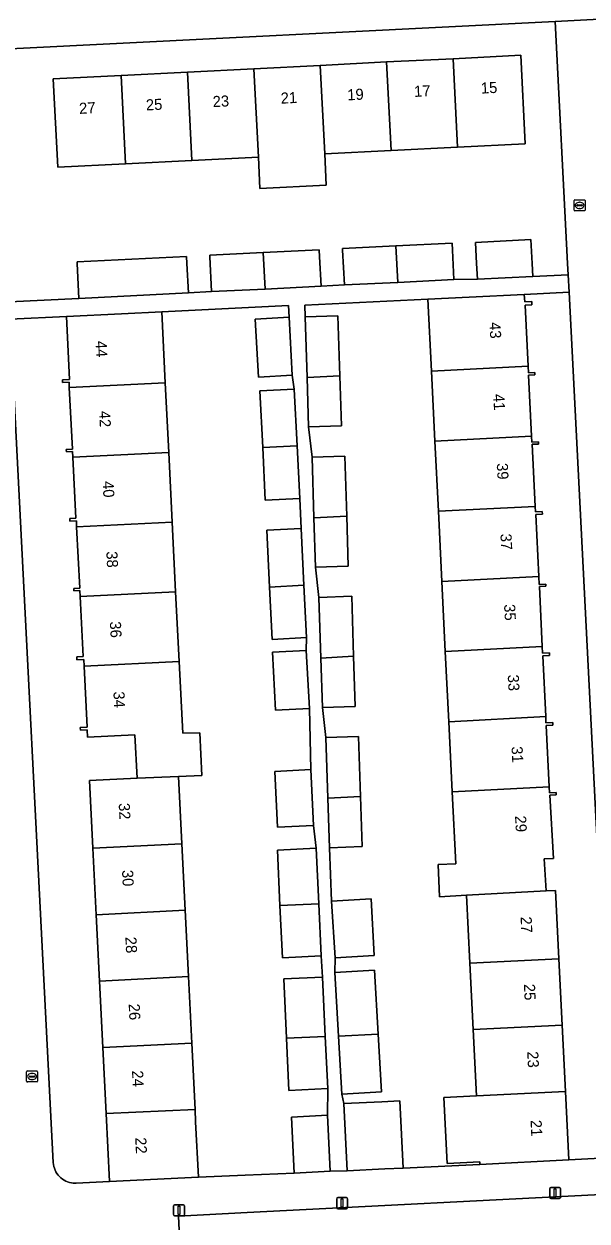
# Model space of a CAD drawing. Extents: x 161084 to 161928, y 385354 to 386522.
# Drawn here: x 161415.7 to 161466.6, y 385913.5 to 386021.6 of the extents above; entities that cross this region are included whole.
import ezdxf

# ---------------------------------------------------------------- set-up
doc = ezdxf.new("R2010")
doc.units = 0
for name, color, linetype in [('IMGEO_Brandkraan', 7, 'Continuous'), ('IMGEO_Erf', 7, 'Continuous'), ('IMGEO_Lichtmast', 7, 'Continuous'), ('IMGEO_Muur', 7, 'Continuous'), ('IMGEO_Pand', 7, 'Continuous'), ('IMGEO_Pand_nummerreeks', 7, 'Continuous'), ('IMGEO_Rijbaan_lokaal_open', 7, 'Continuous'), ('IMGEO_Voetpad_open', 7, 'Continuous')]:
    doc.layers.add(name, color=color, linetype=linetype)

msp = doc.modelspace()

# ---------------------------------------------------------------- linework, layer by layer
at = {"layer": 'IMGEO_Brandkraan'}
for p, q in [((161465.38, 386004.83), (161465.38, 386005.68)), ((161465.46, 386005.75), (161466.31, 386005.75)), ((161465.64, 386005.25), (161465.64, 386005.26)), ((161466.08, 386005.21), (161465.68, 386005.21)), ((161465.69, 386005.3), (161466.08, 386005.3)), ((161465.87, 386005.53), (161465.9, 386005.53)), ((161465.89, 386004.97), (161465.87, 386004.97)), ((161466.13, 386005.26), (161466.13, 386005.25)), ((161466.39, 386005.68), (161466.39, 386004.83)), ((161466.31, 386004.75), (161465.46, 386004.75)), ((161415.95, 385926.15), (161415.95, 385927)), ((161416.02, 385927.08), (161416.88, 385927.08)), ((161416.95, 385927), (161416.95, 385926.15)), ((161416.88, 385926.08), (161416.02, 385926.08)), ((161416.21, 385926.57), (161416.21, 385926.58)), ((161416.25, 385926.62), (161416.65, 385926.62)), ((161416.65, 385926.53), (161416.25, 385926.53)), ((161416.46, 385926.3), (161416.43, 385926.3)), ((161416.44, 385926.86), (161416.46, 385926.86)), ((161416.69, 385926.58), (161416.69, 385926.57))]:
    msp.add_line(p, q, dxfattribs=at)
for points in [[(161465.38, 386004.83), (161465.38, 386005.68)], [(161465.46, 386005.75), (161466.31, 386005.75)], [(161466.39, 386005.68), (161466.39, 386004.83)], [(161466.31, 386004.75), (161465.46, 386004.75)], [(161415.95, 385926.15), (161415.95, 385927)], [(161416.02, 385927.08), (161416.88, 385927.08)], [(161416.95, 385927), (161416.95, 385926.15)], [(161416.88, 385926.08), (161416.02, 385926.08)]]:
    msp.add_lwpolyline(points, dxfattribs=at)
for centre, radius, start, end in [((161465.46, 386005.68), 0.0765, 91.552, 178.448), ((161465.46, 386005.68), 0.0765, 91.552, 178.448), ((161465.46, 386004.83), 0.0765, 181.552, 268.448), ((161465.46, 386004.83), 0.0765, 181.552, 268.448), ((161465.68, 386005.26), 0.0403, 85.8775, 175.7526), ((161465.68, 386005.25), 0.0366, 178.938, 274.7102), ((161466.09, 386005.26), 0.0386, 1.7309, 96.639), ((161466.08, 386005.25), 0.043, 264.8664, 352.4533), ((161466.31, 386005.68), 0.0765, 1.552, 88.448), ((161466.31, 386005.68), 0.0765, 1.552, 88.448), ((161466.31, 386004.83), 0.0765, 271.552, 358.448), ((161466.31, 386004.83), 0.0765, 271.552, 358.448), ((161416.03, 385927), 0.0765, 91.552, 178.448), ((161416.03, 385927), 0.0765, 91.552, 178.448), ((161416.87, 385927), 0.0765, 1.552, 88.448), ((161416.87, 385927), 0.0765, 1.552, 88.448), ((161416.03, 385926.15), 0.0765, 181.552, 268.448), ((161416.03, 385926.15), 0.0765, 181.552, 268.448), ((161416.25, 385926.58), 0.0403, 85.8775, 175.7526), ((161416.24, 385926.57), 0.0366, 178.938, 274.7102), ((161416.65, 385926.58), 0.0386, 1.7309, 96.639), ((161416.65, 385926.58), 0.043, 264.8664, 352.4533), ((161416.87, 385926.15), 0.0765, 271.552, 358.448), ((161416.87, 385926.15), 0.0765, 271.552, 358.448)]:
    msp.add_arc(centre, radius, start, end, dxfattribs=at)
for centre, major_axis, ratio, start_param, end_param in [((161465.87, 386005.25), (-0.387, 0.002), 0.722429, 4.712389, 7.853982), ((161465.9, 386005.25), (-0.39, 0.002), 0.717154, 1.570796, 4.712389), ((161416.44, 385926.58), (-0.387, 0.002), 0.722429, 4.712389, 7.853982), ((161416.46, 385926.58), (-0.39, 0.002), 0.717154, 1.570796, 4.712389)]:
    msp.add_ellipse(centre, major_axis=major_axis, ratio=ratio, start_param=start_param, end_param=end_param, dxfattribs=at)
at = {"layer": 'IMGEO_Erf'}
msp.add_lwpolyline([(161414.4, 385996.54), (161420.67, 385996.85), (161420.51, 386000), (161420.51, 386000.14), (161430.38, 386000.64), (161430.42, 386000), (161430.56, 385997.34), (161432.66, 385997.46), (161432.5, 386000.61), (161432.5, 386000.74), (161437.31, 386000.99), (161442.38, 386001.24), (161442.41, 386000.61), (161442.55, 385997.95), (161444.65, 385998.06), (161444.49, 386001.21), (161444.49, 386001.35), (161449.3, 386001.59), (161454.37, 386001.85), (161454.4, 386001.21), (161454.54, 385998.55), (161456.65, 385998.58), (161456.57, 386000), (161456.47, 386001.91), (161461.49, 386002.16), (161461.6, 386000), (161461.65, 385998.83), (161464.85, 385998.99), (161464.8, 386000), (161463.67, 386021.85), (161414.46, 386019.4)], dxfattribs=at)
for points in [[(161436.88, 386009.61), (161430.88, 386009.3), (161424.88, 386009), (161418.77, 386008.69), (161418.37, 386016.68), (161424.48, 386016.99), (161430.48, 386017.29), (161436.47, 386017.59), (161442.47, 386017.89), (161448.46, 386018.2), (161454.46, 386018.5), (161460.57, 386018.81), (161460.98, 386010.82), (161454.86, 386010.52), (161448.87, 386010.21), (161442.87, 386009.91), (161443.01, 386007.07), (161437.02, 386006.77)], [(161464.93, 385997.41), (161460.89, 385997.21), (161460.93, 385996.54), (161461.56, 385996.57), (161461.58, 385996.28), (161460.96, 385996.24), (161461.23, 385990.74), (161461.26, 385990.13), (161461.84, 385990.15), (161461.85, 385989.96), (161461.27, 385989.93), (161461.54, 385984.4), (161461.57, 385983.87), (161462.17, 385983.9), (161462.18, 385983.7), (161461.59, 385983.67), (161461.86, 385978.07), (161461.89, 385977.57), (161462.51, 385977.6), (161462.52, 385977.35), (161461.92, 385977.32), (161462.19, 385971.74), (161462.23, 385971.02), (161462.83, 385971.04), (161462.84, 385970.85), (161462.25, 385970.82), (161462.51, 385965.41), (161462.54, 385964.8), (161463.15, 385964.83), (161463.17, 385964.59), (161462.55, 385964.56), (161462.82, 385959.08), (161462.84, 385958.53), (161463.47, 385958.56), (161463.48, 385958.3), (161462.86, 385958.27), (161463.13, 385952.74), (161463.16, 385952.19), (161463.77, 385952.22), (161463.78, 385952.02), (161463.18, 385951.99), (161463.54, 385946.27), (161462.69, 385946.23), (161462.86, 385943.34), (161463.72, 385943.38), (161464.02, 385937.2), (161464.31, 385931.21), (161464.61, 385925.22), (161464.91, 385919.04), (161468.92, 385919.26)], [(161441.49, 385959.82), (161438.44, 385959.66), (161438.16, 385964.89), (161441.21, 385965.05), (161441.24, 385966.21), (161438.13, 385966.05), (161437.89, 385970.78), (161437.64, 385975.91), (161440.75, 385976.07), (161440.62, 385978.79), (161437.51, 385978.63), (161437.27, 385983.37), (161437.01, 385988.5), (161440.12, 385988.66), (161439.93, 385989.91), (161436.88, 385989.75), (161436.6, 385994.98), (161439.65, 385995.14), (161439.59, 385996.2), (161428.17, 385995.64), (161428.48, 385989.23), (161428.79, 385982.94), (161429.1, 385976.65), (161429.41, 385970.35), (161429.72, 385964.06), (161430.05, 385957.57), (161431.6, 385957.62), (161431.79, 385953.76), (161429.68, 385953.66), (161429.98, 385947.58), (161430.28, 385941.59), (161430.57, 385935.6), (161430.87, 385929.6), (161431.17, 385923.61), (161431.22, 385922.48), (161431.47, 385917.49), (161435.68, 385917.67), (161440.1, 385917.86), (161439.86, 385922.91), (161443.11, 385923.07), (161443.14, 385925.48), (161439.64, 385925.31), (161439.42, 385930.03), (161439.17, 385935.4), (161442.67, 385935.56), (161442.55, 385937.46), (161439.05, 385937.3), (161438.83, 385942.01), (161438.6, 385947.03), (161442.1, 385947.19), (161441.86, 385949.24), (161438.6, 385949.09), (161438.36, 385954.13), (161441.62, 385954.29)], [(161454.07, 385958.62), (161453.76, 385964.96), (161453.45, 385971.29), (161453.14, 385977.62), (161452.82, 385983.95), (161452.51, 385990.28), (161452.19, 385996.79), (161441.08, 385996.24), (161441.11, 385995.18), (161444.07, 385995.28), (161444.24, 385989.85), (161444.38, 385985.33), (161441.42, 385985.24), (161441.73, 385982.52), (161444.69, 385982.61), (161444.86, 385977.19), (161445, 385972.67), (161442.04, 385972.57), (161442.35, 385969.85), (161445.31, 385969.95), (161445.48, 385964.53), (161445.62, 385960), (161442.67, 385959.91), (161442.98, 385957.19), (161445.93, 385957.28), (161446.1, 385951.86), (161446.25, 385947.34), (161443.29, 385947.24), (161443.49, 385942.42), (161447.05, 385942.63), (161447.35, 385937.49), (161443.8, 385937.29), (161443.79, 385935.96), (161447.37, 385936.17), (161447.71, 385930.39), (161448.01, 385925.18), (161444.42, 385924.97), (161444.61, 385924.13), (161448.02, 385924.29), (161449.66, 385924.37), (161449.95, 385918.31), (161456.87, 385918.64), (161456.86, 385918.88), (161453.92, 385918.73), (161453.63, 385924.68), (161456.57, 385924.82), (161456.27, 385930.81), (161455.98, 385936.8), (161455.68, 385942.94), (161453.24, 385942.79), (161453.11, 385945.72), (161454.7, 385945.79), (161454.38, 385952.29)], [(161425.74, 385957.42), (161421.47, 385957.21), (161421.44, 385957.9), (161420.82, 385957.86), (161420.8, 385958.11), (161421.42, 385958.14), (161421.14, 385963.63), (161421.11, 385964.25), (161420.5, 385964.22), (161420.49, 385964.47), (161421.07, 385964.5), (161420.8, 385969.92), (161420.77, 385970.47), (161420.23, 385970.45), (161420.22, 385970.64), (161420.75, 385970.67), (161420.47, 385976.21), (161420.45, 385976.75), (161419.86, 385976.72), (161419.85, 385976.97), (161420.41, 385977), (161420.14, 385982.5), (161420.11, 385983.01), (161419.55, 385982.98), (161419.54, 385983.21), (161420.09, 385983.24), (161419.81, 385988.79), (161419.79, 385989.29), (161419.21, 385989.26), (161419.2, 385989.5), (161419.83, 385989.53), (161419.55, 385995.21), (161414.48, 385994.98), (161418.37, 385918.81), (161418.39, 385918.63), (161418.42, 385918.46), (161418.47, 385918.29), (161418.53, 385918.12), (161418.61, 385917.97), (161418.7, 385917.81), (161418.8, 385917.67), (161418.92, 385917.54), (161419.05, 385917.42), (161419.19, 385917.31), (161419.34, 385917.21), (161419.49, 385917.13), (161419.65, 385917.06), (161419.82, 385917), (161420, 385916.97), (161420.17, 385916.94), (161420.35, 385916.93), (161420.42, 385916.93), (161423.44, 385917.09), (161423.13, 385923.22), (161422.84, 385929.21), (161422.54, 385935.2), (161422.25, 385941.19), (161421.95, 385947.19), (161421.65, 385953.32), (161425.94, 385953.53)]]:
    msp.add_lwpolyline(points, close=True, dxfattribs=at)
at = {"layer": 'IMGEO_Lichtmast'}
for p, q in [((161463.18, 385915.66), (161463.18, 385916.46)), ((161463.18, 385916.46), (161463.18, 385915.66)), ((161463.28, 385916.56), (161464.07, 385916.56)), ((161464.07, 385916.56), (161463.28, 385916.56)), ((161464.17, 385916.46), (161464.17, 385915.66)), ((161464.17, 385915.66), (161464.17, 385916.46)), ((161443.95, 385914.74), (161443.95, 385915.54)), ((161443.95, 385915.54), (161443.95, 385914.74)), ((161444.05, 385915.64), (161444.84, 385915.64)), ((161444.84, 385915.64), (161444.05, 385915.64)), ((161444.94, 385915.54), (161444.94, 385914.74)), ((161444.94, 385914.74), (161444.94, 385915.54)), ((161464.07, 385915.56), (161463.28, 385915.56)), ((161463.28, 385915.56), (161464.07, 385915.56)), ((161429.22, 385914.1), (161429.22, 385914.9)), ((161429.22, 385914.9), (161429.22, 385914.1)), ((161429.32, 385915), (161430.11, 385915)), ((161430.11, 385915), (161429.32, 385915)), ((161430.11, 385914), (161429.32, 385914)), ((161429.32, 385914), (161430.11, 385914)), ((161430.21, 385914.9), (161430.21, 385914.1)), ((161430.21, 385914.1), (161430.21, 385914.9)), ((161444.84, 385914.64), (161444.05, 385914.64)), ((161444.05, 385914.64), (161444.84, 385914.64))]:
    msp.add_line(p, q, dxfattribs=at)
for points in [[(161463.6, 385916.44), (161463.75, 385916.44), (161463.75, 385915.69), (161463.6, 385915.69), (161463.6, 385916.44)], [(161444.37, 385915.52), (161444.52, 385915.52), (161444.52, 385914.77), (161444.37, 385914.77), (161444.37, 385915.52)], [(161429.64, 385914.87), (161429.79, 385914.87), (161429.79, 385914.12), (161429.64, 385914.12), (161429.64, 385914.87)]]:
    msp.add_lwpolyline(points, dxfattribs=at)
for centre, start, end in [((161463.28, 385916.46), 90, 180), ((161463.28, 385916.46), 90, 180), ((161464.07, 385916.46), 0, 90), ((161464.07, 385916.46), 360, 90), ((161444.05, 385915.54), 90, 180), ((161444.05, 385915.54), 90, 180), ((161444.84, 385915.54), 0, 90), ((161444.84, 385915.54), 360, 90), ((161463.28, 385915.66), 180, 270), ((161463.28, 385915.66), 180, 270), ((161464.07, 385915.66), 270, 0), ((161464.07, 385915.66), 270, 0), ((161429.32, 385914.9), 90, 180), ((161429.32, 385914.9), 90, 180), ((161429.32, 385914.1), 180, 270), ((161429.32, 385914.1), 180, 270), ((161430.11, 385914.9), 0, 90), ((161430.11, 385914.9), 360, 90), ((161430.11, 385914.1), 270, 0), ((161430.11, 385914.1), 270, 0), ((161444.05, 385914.74), 180, 270), ((161444.05, 385914.74), 180, 270), ((161444.84, 385914.74), 270, 0), ((161444.84, 385914.74), 270, 0)]:
    msp.add_arc(centre, 0.1, start, end, dxfattribs=at)
at = {"layer": 'IMGEO_Muur'}
for points in [[(161449.95, 385918.31), (161456.87, 385918.64)], [(161435.68, 385917.67), (161431.47, 385917.49)], [(161440.1, 385917.86), (161435.68, 385917.67)]]:
    msp.add_lwpolyline(points, dxfattribs=at)
at = {"layer": 'IMGEO_Pand'}
for points in [[(161442.47, 386017.89), (161436.47, 386017.59), (161436.88, 386009.61), (161437.02, 386006.77), (161443.01, 386007.07), (161442.87, 386009.91)], [(161448.46, 386018.2), (161442.47, 386017.89), (161442.87, 386009.91), (161448.87, 386010.21)], [(161448.87, 386010.21), (161454.86, 386010.52), (161454.46, 386018.5), (161448.46, 386018.2)], [(161454.86, 386010.52), (161460.98, 386010.82), (161460.57, 386018.81), (161454.46, 386018.5)], [(161424.48, 386016.99), (161418.37, 386016.68), (161418.77, 386008.69), (161424.88, 386009)], [(161430.48, 386017.29), (161424.48, 386016.99), (161424.88, 386009), (161430.88, 386009.3)], [(161430.88, 386009.3), (161436.88, 386009.61), (161436.47, 386017.59), (161430.48, 386017.29)], [(161444.49, 386001.35), (161444.49, 386001.21), (161444.65, 385998.06), (161449.47, 385998.3), (161449.3, 386001.59)], [(161454.54, 385998.55), (161454.4, 386001.21), (161454.37, 386001.85), (161449.3, 386001.59), (161449.47, 385998.3)], [(161461.65, 385998.83), (161461.6, 386000), (161461.49, 386002.16), (161456.47, 386001.91), (161456.57, 386000), (161456.65, 385998.58)], [(161430.56, 385997.34), (161430.42, 386000), (161430.38, 386000.64), (161420.51, 386000.14), (161420.51, 386000), (161420.67, 385996.85)], [(161432.5, 386000.74), (161432.5, 386000.61), (161432.66, 385997.46), (161437.48, 385997.69), (161437.31, 386000.99)], [(161442.55, 385997.95), (161442.41, 386000.61), (161442.38, 386001.24), (161437.31, 386000.99), (161437.48, 385997.69)], [(161461.23, 385990.74), (161460.96, 385996.24), (161461.58, 385996.28), (161461.56, 385996.57), (161460.93, 385996.54), (161460.89, 385997.21), (161455.9, 385996.97), (161452.19, 385996.79), (161452.51, 385990.28)], [(161428.48, 385989.23), (161428.17, 385995.64), (161424.54, 385995.46), (161419.55, 385995.21), (161419.83, 385989.53), (161419.2, 385989.5), (161419.21, 385989.26), (161419.79, 385989.29), (161419.81, 385988.79)], [(161436.6, 385994.98), (161436.88, 385989.75), (161439.93, 385989.91), (161439.65, 385995.14)], [(161441.28, 385989.7), (161444.24, 385989.85), (161444.07, 385995.28), (161441.11, 385995.18)], [(161444.24, 385989.85), (161441.28, 385989.7), (161441.42, 385985.24), (161444.38, 385985.33)], [(161461.54, 385984.4), (161461.27, 385989.93), (161461.85, 385989.96), (161461.84, 385990.15), (161461.26, 385990.13), (161461.23, 385990.74), (161452.51, 385990.28), (161452.82, 385983.95)], [(161419.81, 385988.79), (161420.09, 385983.24), (161419.54, 385983.21), (161419.55, 385982.98), (161420.11, 385983.01), (161420.14, 385982.5), (161428.79, 385982.94), (161428.48, 385989.23)], [(161440.12, 385988.66), (161437.01, 385988.5), (161437.27, 385983.37), (161440.38, 385983.53)], [(161452.82, 385983.95), (161453.14, 385977.62), (161461.86, 385978.07), (161461.59, 385983.67), (161462.18, 385983.7), (161462.17, 385983.9), (161461.57, 385983.87), (161461.54, 385984.4)], [(161437.51, 385978.63), (161440.62, 385978.79), (161440.38, 385983.53), (161437.27, 385983.37)], [(161429.1, 385976.65), (161428.79, 385982.94), (161420.14, 385982.5), (161420.41, 385977), (161419.85, 385976.97), (161419.86, 385976.72), (161420.45, 385976.75), (161420.47, 385976.21)], [(161444.69, 385982.61), (161441.73, 385982.52), (161441.9, 385977.04), (161444.86, 385977.19)], [(161462.19, 385971.74), (161461.92, 385977.32), (161462.52, 385977.35), (161462.51, 385977.6), (161461.89, 385977.57), (161461.86, 385978.07), (161453.14, 385977.62), (161453.45, 385971.29)], [(161442.04, 385972.57), (161445, 385972.67), (161444.86, 385977.19), (161441.9, 385977.04)], [(161429.41, 385970.35), (161429.1, 385976.65), (161420.47, 385976.21), (161420.75, 385970.67), (161420.22, 385970.64), (161420.23, 385970.45), (161420.77, 385970.47), (161420.8, 385969.92)], [(161440.75, 385976.07), (161437.64, 385975.91), (161437.89, 385970.78), (161441, 385970.94)], [(161453.45, 385971.29), (161453.76, 385964.96), (161462.51, 385965.41), (161462.25, 385970.82), (161462.84, 385970.85), (161462.83, 385971.04), (161462.23, 385971.02), (161462.19, 385971.74)], [(161429.72, 385964.06), (161429.41, 385970.35), (161420.8, 385969.92), (161421.07, 385964.5), (161420.49, 385964.47), (161420.5, 385964.22), (161421.11, 385964.25), (161421.14, 385963.63)], [(161438.13, 385966.05), (161441.24, 385966.21), (161441, 385970.94), (161437.89, 385970.78)], [(161445.31, 385969.95), (161442.35, 385969.85), (161442.52, 385964.37), (161445.48, 385964.53)], [(161438.16, 385964.89), (161438.44, 385959.66), (161441.49, 385959.82), (161441.21, 385965.05)], [(161462.82, 385959.08), (161462.55, 385964.56), (161463.17, 385964.59), (161463.15, 385964.83), (161462.54, 385964.8), (161462.51, 385965.41), (161453.76, 385964.96), (161454.07, 385958.62)], [(161429.68, 385953.66), (161431.79, 385953.76), (161431.6, 385957.62), (161430.05, 385957.57), (161429.72, 385964.06), (161421.14, 385963.63), (161421.42, 385958.14), (161420.8, 385958.11), (161420.82, 385957.86), (161421.44, 385957.9), (161421.47, 385957.21), (161425.74, 385957.42), (161425.94, 385953.53)], [(161442.67, 385959.91), (161445.62, 385960), (161445.48, 385964.53), (161442.52, 385964.37)], [(161463.13, 385952.74), (161462.86, 385958.27), (161463.48, 385958.3), (161463.47, 385958.56), (161462.84, 385958.53), (161462.82, 385959.08), (161454.07, 385958.62), (161454.38, 385952.29)], [(161445.93, 385957.28), (161442.98, 385957.19), (161443.15, 385951.71), (161446.1, 385951.86)], [(161441.62, 385954.29), (161438.36, 385954.13), (161438.6, 385949.09), (161441.86, 385949.24)], [(161425.94, 385953.53), (161421.65, 385953.32), (161421.95, 385947.19), (161429.98, 385947.58), (161429.68, 385953.66)], [(161443.29, 385947.24), (161446.25, 385947.34), (161446.1, 385951.86), (161443.15, 385951.71)], [(161462.86, 385943.34), (161462.69, 385946.23), (161463.54, 385946.27), (161463.18, 385951.99), (161463.78, 385952.02), (161463.77, 385952.22), (161463.16, 385952.19), (161463.13, 385952.74), (161454.38, 385952.29), (161454.7, 385945.79), (161453.11, 385945.72), (161453.24, 385942.79), (161455.68, 385942.94)], [(161430.28, 385941.59), (161429.98, 385947.58), (161421.95, 385947.19), (161422.25, 385941.19)], [(161442.1, 385947.19), (161438.6, 385947.03), (161438.83, 385942.01), (161442.33, 385942.18)], [(161455.68, 385942.94), (161455.98, 385936.8), (161464.02, 385937.2), (161463.72, 385943.38), (161462.86, 385943.34)], [(161439.05, 385937.3), (161442.55, 385937.46), (161442.33, 385942.18), (161438.83, 385942.01)], [(161447.35, 385937.49), (161447.05, 385942.63), (161443.49, 385942.42), (161443.8, 385937.29)], [(161422.25, 385941.19), (161422.54, 385935.2), (161430.57, 385935.6), (161430.28, 385941.59)], [(161455.98, 385936.8), (161456.27, 385930.81), (161464.31, 385931.21), (161464.02, 385937.2)], [(161447.37, 385936.17), (161443.79, 385935.96), (161444.12, 385930.22), (161447.71, 385930.39)], [(161422.54, 385935.2), (161422.84, 385929.21), (161430.87, 385929.6), (161430.57, 385935.6)], [(161442.67, 385935.56), (161439.17, 385935.4), (161439.42, 385930.03), (161442.92, 385930.2)], [(161444.42, 385924.97), (161448.01, 385925.18), (161447.71, 385930.39), (161444.12, 385930.22)], [(161464.61, 385925.22), (161464.31, 385931.21), (161456.27, 385930.81), (161456.57, 385924.82)], [(161422.84, 385929.21), (161423.13, 385923.22), (161431.17, 385923.61), (161430.87, 385929.6)], [(161439.64, 385925.31), (161443.14, 385925.48), (161442.92, 385930.2), (161439.42, 385930.03)], [(161464.61, 385925.22), (161456.57, 385924.82), (161453.63, 385924.68), (161453.92, 385918.73), (161456.86, 385918.88), (161456.87, 385918.64), (161464.91, 385919.04)], [(161448.31, 385918.23), (161449.95, 385918.31), (161449.66, 385924.37), (161448.02, 385924.29), (161444.61, 385924.13), (161444.9, 385918.07)], [(161431.47, 385917.49), (161431.22, 385922.48), (161431.17, 385923.61), (161423.13, 385923.22), (161423.44, 385917.09)], [(161443.36, 385918.02), (161443.11, 385923.07), (161439.86, 385922.91), (161440.1, 385917.86)]]:
    msp.add_lwpolyline(points, close=True, dxfattribs=at)
at = {"layer": 'IMGEO_Rijbaan_lokaal_open'}
msp.add_lwpolyline([(161469.01, 385915.99), (161435.86, 385914.29), (161429.66, 385913.97), (161429.95, 385908.25)], dxfattribs=at)
at = {"layer": 'IMGEO_Voetpad_open'}
for points in [[(161603.9, 386032.07), (161562.36, 386029.97), (161556.46, 386029.67), (161554.2, 386029.56), (161548.34, 386029.27), (161500, 386026.81), (161482.32, 386025.91), (161464.51, 386025.02), (161461.52, 386024.86), (161452.28, 386024.47), (161451.26, 386024.42), (161448.23, 386024.29), (161419.58, 386022.71), (161414.37, 386022.47), (161414.46, 386019.4), (161463.67, 386021.85), (161469.4, 386022.15), (161482.53, 386022.85), (161500, 386023.76), (161551.92, 386026.31), (161560.61, 386026.85), (161560.63, 386026.84), (161562.57, 386026.93), (161604.53, 386029.04)], [(161469.4, 386022.15), (161463.67, 386021.85), (161464.8, 386000), (161464.85, 385998.99), (161464.93, 385997.41), (161468.92, 385919.26), (161469.01, 385915.99), (161469.28, 385910.86), (161472.4, 385850.58), (161472.74, 385839.47)], [(161414.48, 385994.98), (161419.55, 385995.21), (161424.54, 385995.46), (161428.17, 385995.64), (161439.59, 385996.2), (161439.65, 385995.14), (161439.93, 385989.91), (161440.12, 385988.66), (161440.38, 385983.53), (161440.62, 385978.79), (161440.75, 385976.07), (161441, 385970.94), (161441.24, 385966.21), (161441.21, 385965.05), (161441.49, 385959.82), (161441.62, 385954.29), (161441.86, 385949.24), (161442.1, 385947.19), (161442.33, 385942.18), (161442.55, 385937.46), (161442.67, 385935.56), (161442.92, 385930.2), (161443.14, 385925.48), (161443.11, 385923.07), (161443.36, 385918.02), (161444.9, 385918.07), (161444.61, 385924.13), (161444.42, 385924.97), (161444.12, 385930.22), (161443.79, 385935.96), (161443.8, 385937.29), (161443.49, 385942.42), (161443.29, 385947.24), (161443.15, 385951.71), (161442.98, 385957.19), (161442.67, 385959.91), (161442.52, 385964.37), (161442.35, 385969.85), (161442.04, 385972.57), (161441.9, 385977.04), (161441.73, 385982.52), (161441.42, 385985.24), (161441.28, 385989.7), (161441.11, 385995.18), (161441.08, 385996.24), (161452.19, 385996.79), (161455.9, 385996.97), (161460.89, 385997.21), (161464.93, 385997.41), (161464.85, 385998.99), (161461.65, 385998.83), (161456.65, 385998.58), (161454.54, 385998.55), (161449.47, 385998.3), (161444.65, 385998.06), (161442.55, 385997.95), (161437.48, 385997.69), (161432.66, 385997.46), (161430.56, 385997.34), (161420.67, 385996.85), (161414.4, 385996.54)], [(161468.92, 385919.26), (161464.91, 385919.04), (161456.87, 385918.64), (161449.95, 385918.31), (161448.31, 385918.23), (161444.9, 385918.07), (161443.36, 385918.02), (161440.1, 385917.86), (161435.68, 385917.67), (161431.47, 385917.49), (161423.44, 385917.09), (161420.42, 385916.93), (161420.35, 385916.93), (161420.17, 385916.94), (161420, 385916.97), (161419.82, 385917), (161419.65, 385917.06), (161419.49, 385917.13), (161419.34, 385917.21), (161419.19, 385917.31), (161419.05, 385917.42), (161418.92, 385917.54), (161418.8, 385917.67), (161418.7, 385917.81), (161418.61, 385917.97), (161418.53, 385918.12), (161418.47, 385918.29), (161418.42, 385918.46), (161418.39, 385918.63), (161418.37, 385918.81), (161414.48, 385994.98)], [(161337.85, 385905.24), (161339.58, 385905.35), (161341.72, 385905.42), (161362.1, 385906.47), (161363.8, 385906.56), (161423.89, 385909.66), (161423.95, 385907.94), (161429.95, 385908.25), (161429.66, 385913.97), (161435.86, 385914.29), (161469.01, 385915.99)]]:
    msp.add_lwpolyline(points, dxfattribs=at)

# ---------------------------------------------------------------- texts
at = {"layer": 'IMGEO_Pand_nummerreeks'}
for s, rotation, p in [('19', 2.8918, (161444.93, 386014.73)), ('17', 2.8918, (161450.96, 386015.04)), ('15', 2.8918, (161456.99, 386015.34)), ('27', 2.8918, (161420.72, 386013.51)), ('25', 2.8918, (161426.75, 386013.82)), ('23', 2.8918, (161432.78, 386014.12)), ('21', 2.8934, (161438.92, 386014.43)), ('43', 272.9678, (161457.74, 385994.68)), ('44', 272.9042, (161422.18, 385993)), ('41', 272.9678, (161458.08, 385988.2)), ('42', 272.9042, (161422.5, 385986.67)), ('39', 272.9678, (161458.4, 385981.95)), ('40', 272.9042, (161422.82, 385980.33)), ('37', 272.9678, (161458.73, 385975.58)), ('38', 272.9042, (161423.15, 385973.99)), ('35', 272.9678, (161459.06, 385969.21)), ('36', 272.9042, (161423.47, 385967.66)), ('33', 272.9678, (161459.39, 385962.85)), ('34', 272.9042, (161423.79, 385961.33)), ('31', 272.9678, (161459.73, 385956.37)), ('32', 272.8271, (161424.27, 385951.25)), ('29', 272.9678, (161460.05, 385950.11)), ('30', 272.8271, (161424.57, 385945.21)), ('27', 272.8152, (161460.55, 385941)), ('28', 272.8271, (161424.87, 385939.17)), ('25', 272.8152, (161460.85, 385934.92)), ('26', 272.8271, (161425.17, 385933.13)), ('23', 272.8152, (161461.15, 385928.83)), ('24', 272.8271, (161425.47, 385927.1)), ('21', 272.813, (161461.45, 385922.63)), ('22', 272.8271, (161425.76, 385921.06))]:
    msp.add_text(s, height=1, rotation=rotation, dxfattribs=at).set_placement(p)

doc.saveas('drawing.dxf')
